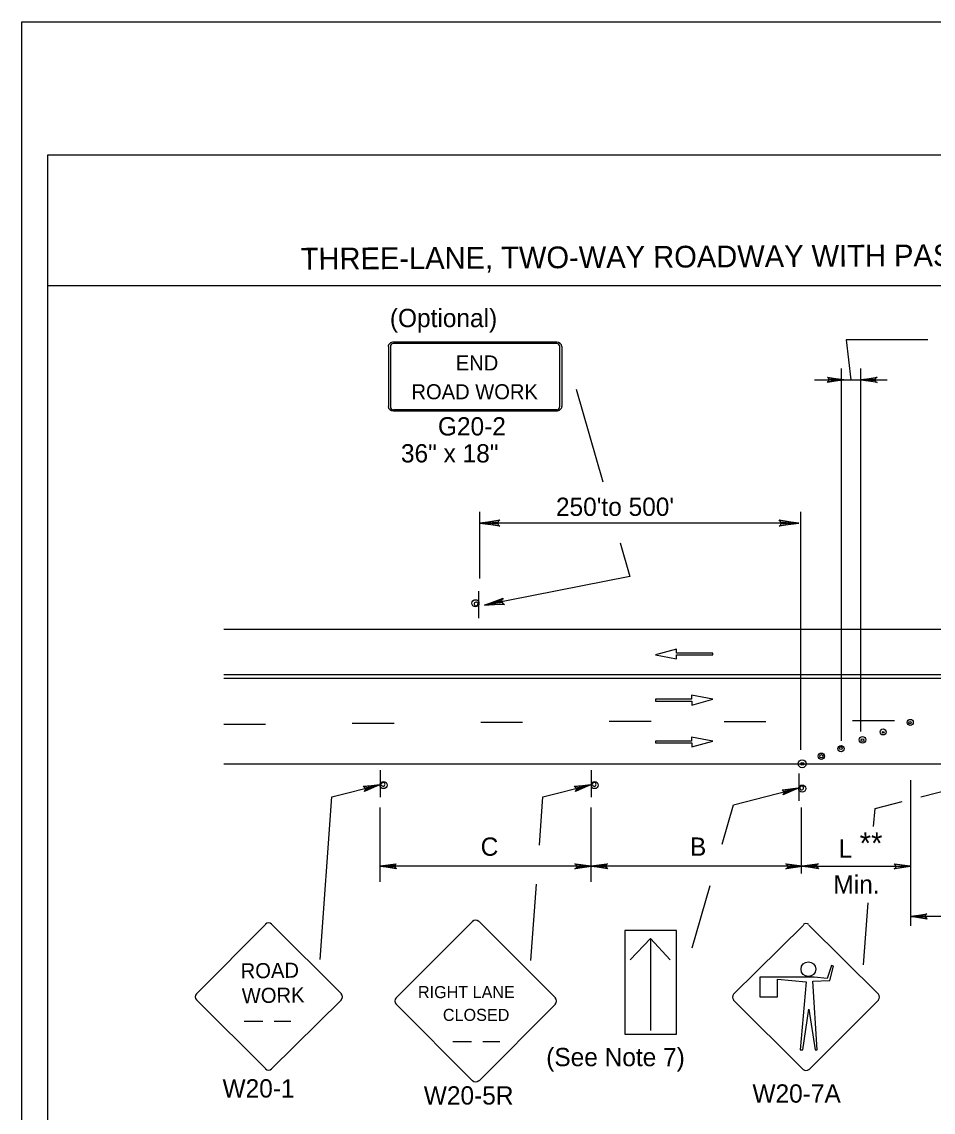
# Model space of a CAD drawing. Extents: x -14145 to -13521, y 30244 to 30661.
# Drawn here: x -13858.17 to -13847.71, y 30437.78 to 30450.31 of the extents above; entities that cross this region are included whole.
import ezdxf

# ---------------------------------------------------------------- set-up
doc = ezdxf.new("R2010")
doc.units = 0
for name, color, linetype in [('1', 7, 'Continuous'), ('10', 7, 'Continuous'), ('2', 7, 'Continuous'), ('3', 7, 'Continuous'), ('4', 7, 'Continuous'), ('61', 7, 'Continuous')]:
    doc.layers.add(name, color=color, linetype=linetype)

msp = doc.modelspace()

# ---------------------------------------------------------------- linework, layer by layer
at = {"layer": '1'}
for p, q in [((-13853.963, 30446.575), (-13853.963, 30445.887)), ((-13853.938, 30446.575), (-13853.938, 30445.887)), ((-13852.029, 30446.626), (-13853.902, 30446.626)), ((-13852.029, 30446.626), (-13853.902, 30446.626)), ((-13852.029, 30446.611), (-13853.902, 30446.611)), ((-13852.029, 30446.611), (-13853.902, 30446.611)), ((-13851.993, 30445.887), (-13851.993, 30446.575)), ((-13851.968, 30445.887), (-13851.968, 30446.575)), ((-13848.76, 30442.044), (-13848.76, 30446.322)), ((-13848.536, 30442.15), (-13848.536, 30446.322)), ((-13849.069, 30446.193), (-13848.235, 30446.193)), ((-13853.902, 30445.85), (-13852.029, 30445.85)), ((-13853.902, 30445.835), (-13852.029, 30445.835)), ((-13852.911, 30443.911), (-13852.911, 30444.675)), ((-13849.226, 30441.939), (-13849.226, 30444.675)), ((-13849.247, 30444.546), (-13852.911, 30444.546)), ((-13852.923, 30443.453), (-13852.923, 30443.765)), ((-13855.854, 30443.329), (-13828.766, 30443.329)), ((-13850.654, 30443.099), (-13850.896, 30443.032)), ((-13850.896, 30443.032), (-13850.652, 30442.986)), ((-13850.654, 30443.053), (-13850.654, 30443.099)), ((-13850.238, 30443.053), (-13850.654, 30443.053)), ((-13850.652, 30442.986), (-13850.652, 30443.031)), ((-13850.652, 30443.031), (-13850.238, 30443.031)), ((-13850.238, 30443.031), (-13850.238, 30443.053)), ((-13855.854, 30442.807), (-13828.766, 30442.807)), ((-13855.854, 30442.765), (-13828.766, 30442.765)), ((-13850.238, 30442.521), (-13850.482, 30442.567)), ((-13850.482, 30442.567), (-13850.482, 30442.522)), ((-13850.482, 30442.522), (-13850.896, 30442.522)), ((-13850.896, 30442.522), (-13850.896, 30442.5)), ((-13850.896, 30442.5), (-13850.479, 30442.5)), ((-13850.479, 30442.455), (-13850.238, 30442.521)), ((-13850.479, 30442.5), (-13850.479, 30442.455)), ((-13855.374, 30442.231), (-13855.854, 30442.231)), ((-13853.898, 30442.243), (-13854.378, 30442.243)), ((-13852.422, 30442.255), (-13852.902, 30442.255)), ((-13850.946, 30442.267), (-13851.426, 30442.267)), ((-13849.626, 30442.261), (-13850.106, 30442.261)), ((-13848.15, 30442.273), (-13848.63, 30442.273)), ((-13850.482, 30442.041), (-13850.896, 30442.041)), ((-13850.896, 30442.041), (-13850.896, 30442.019)), ((-13850.238, 30442.04), (-13850.482, 30442.086)), ((-13850.482, 30442.086), (-13850.482, 30442.041)), ((-13850.479, 30441.974), (-13850.238, 30442.04)), ((-13850.896, 30442.019), (-13850.479, 30442.019)), ((-13850.479, 30442.019), (-13850.479, 30441.974)), ((-13855.854, 30441.781), (-13845.62, 30441.781)), ((-13854.058, 30441.707), (-13854.058, 30441.395)), ((-13851.634, 30441.707), (-13851.634, 30441.395)), ((-13849.249, 30441.667), (-13849.249, 30441.355)), ((-13854.611, 30441.4), (-13854.064, 30441.54)), ((-13852.187, 30441.4), (-13851.64, 30441.54)), ((-13847.963, 30439.917), (-13847.963, 30441.592)), ((-13854.748, 30439.53), (-13854.611, 30441.401)), ((-13852.227, 30440.845), (-13852.187, 30441.401)), ((-13849.999, 30441.31), (-13849.255, 30441.5)), ((-13847.847, 30441.401), (-13847.458, 30441.5)), ((-13854.058, 30440.422), (-13854.058, 30441.278)), ((-13851.634, 30440.422), (-13851.634, 30441.278)), ((-13850.129, 30440.858), (-13849.999, 30441.31)), ((-13849.216, 30440.518), (-13849.216, 30441.278)), ((-13848.373, 30441.266), (-13848.06, 30441.346)), ((-13848.389, 30441.058), (-13848.373, 30441.266)), ((-13851.634, 30440.602), (-13854.058, 30440.602)), ((-13849.21, 30440.602), (-13851.634, 30440.602)), ((-13849.21, 30440.602), (-13847.969, 30440.602)), ((-13852.325, 30439.518), (-13852.26, 30440.395)), ((-13850.472, 30439.664), (-13850.266, 30440.382)), ((-13848.505, 30439.47), (-13848.453, 30440.184)), ((-13844.962, 30440.026), (-13847.963, 30440.026)), ((-13855.371, 30439.938), (-13856.166, 30439.135)), ((-13854.502, 30439.135), (-13855.305, 30439.938)), ((-13852.997, 30439.968), (-13853.874, 30439.091)), ((-13852.997, 30439.968), (-13853.874, 30439.091)), ((-13852.044, 30439.091), (-13852.922, 30439.968)), ((-13849.194, 30439.927), (-13849.997, 30439.132)), ((-13848.332, 30439.132), (-13849.134, 30439.927)), ((-13848.332, 30439.132), (-13849.134, 30439.927)), ((-13850.653, 30439.864), (-13851.246, 30439.864)), ((-13851.246, 30439.864), (-13851.246, 30438.671)), ((-13851.186, 30439.526), (-13850.953, 30439.774)), ((-13850.953, 30439.774), (-13850.953, 30438.716)), ((-13850.953, 30439.774), (-13850.728, 30439.526)), ((-13850.653, 30438.671), (-13850.653, 30439.864)), ((-13848.872, 30439.462), (-13848.924, 30439.312)), ((-13848.894, 30439.289), (-13848.849, 30439.454)), ((-13848.849, 30439.454), (-13848.872, 30439.462)), ((-13849.074, 30439.327), (-13849.697, 30439.327)), ((-13849.697, 30439.327), (-13849.697, 30439.102)), ((-13849.494, 30439.102), (-13849.494, 30439.304)), ((-13849.494, 30439.304), (-13849.164, 30439.274)), ((-13849.164, 30439.274), (-13849.232, 30438.494)), ((-13849.089, 30439.282), (-13848.894, 30439.289)), ((-13849.037, 30438.494), (-13849.089, 30439.282)), ((-13848.924, 30439.312), (-13849.074, 30439.327)), ((-13856.166, 30439.069), (-13855.371, 30438.274)), ((-13855.305, 30438.274), (-13854.502, 30439.069)), ((-13849.997, 30439.064), (-13849.194, 30438.262)), ((-13849.697, 30439.102), (-13849.494, 30439.102)), ((-13849.134, 30438.262), (-13848.332, 30439.064)), ((-13853.874, 30439.016), (-13852.997, 30438.138)), ((-13852.922, 30438.138), (-13852.044, 30439.016)), ((-13849.202, 30438.494), (-13849.134, 30438.959)), ((-13849.134, 30438.959), (-13849.059, 30438.494)), ((-13855.618, 30438.821), (-13855.407, 30438.821)), ((-13855.275, 30438.821), (-13855.082, 30438.821)), ((-13851.246, 30438.671), (-13850.653, 30438.671)), ((-13853.221, 30438.587), (-13853.01, 30438.587)), ((-13852.878, 30438.587), (-13852.684, 30438.587)), ((-13849.232, 30438.494), (-13849.202, 30438.494)), ((-13849.059, 30438.494), (-13849.037, 30438.494))]:
    msp.add_line(p, q, dxfattribs=at)
for points in [[(-13847.766, 30446.654), (-13848.703, 30446.654), (-13848.652, 30446.193)], [(-13848.913, 30446.217), (-13848.907, 30446.205), (-13848.733, 30446.193), (-13848.913, 30446.217), (-13848.919, 30446.223), (-13848.733, 30446.193), (-13848.907, 30446.187), (-13848.913, 30446.175), (-13848.733, 30446.193), (-13848.919, 30446.163), (-13848.913, 30446.175)], [(-13848.362, 30446.169), (-13848.368, 30446.181), (-13848.536, 30446.193), (-13848.362, 30446.169), (-13848.35, 30446.163), (-13848.536, 30446.193), (-13848.368, 30446.199), (-13848.362, 30446.211), (-13848.536, 30446.193), (-13848.35, 30446.223), (-13848.362, 30446.211)], [(-13854.244, 30441.516), (-13854.232, 30441.504), (-13854.064, 30441.54), (-13854.244, 30441.516), (-13854.25, 30441.522), (-13854.064, 30441.54), (-13854.226, 30441.486), (-13854.232, 30441.474), (-13854.064, 30441.54), (-13854.238, 30441.462), (-13854.232, 30441.474)], [(-13851.82, 30441.516), (-13851.808, 30441.504), (-13851.64, 30441.54), (-13851.82, 30441.516), (-13851.826, 30441.522), (-13851.64, 30441.54), (-13851.802, 30441.486), (-13851.808, 30441.474), (-13851.64, 30441.54), (-13851.814, 30441.462), (-13851.808, 30441.474)], [(-13849.435, 30441.476), (-13849.423, 30441.464), (-13849.255, 30441.5), (-13849.435, 30441.476), (-13849.441, 30441.482), (-13849.255, 30441.5), (-13849.417, 30441.446), (-13849.423, 30441.434), (-13849.255, 30441.5), (-13849.429, 30441.422), (-13849.423, 30441.434)], [(-13853.878, 30440.584), (-13853.884, 30440.596), (-13854.058, 30440.602), (-13853.878, 30440.584), (-13853.872, 30440.572), (-13854.058, 30440.602), (-13853.884, 30440.614), (-13853.878, 30440.626), (-13854.058, 30440.602), (-13853.872, 30440.632), (-13853.878, 30440.626)], [(-13851.814, 30440.626), (-13851.802, 30440.608), (-13851.634, 30440.602), (-13851.814, 30440.626), (-13851.82, 30440.632), (-13851.634, 30440.602), (-13851.802, 30440.59), (-13851.814, 30440.578), (-13851.634, 30440.602), (-13851.82, 30440.572), (-13851.814, 30440.578)], [(-13851.454, 30440.584), (-13851.46, 30440.596), (-13851.634, 30440.602), (-13851.454, 30440.584), (-13851.448, 30440.572), (-13851.634, 30440.602), (-13851.46, 30440.614), (-13851.454, 30440.626), (-13851.634, 30440.602), (-13851.448, 30440.632), (-13851.454, 30440.626)], [(-13849.39, 30440.626), (-13849.378, 30440.608), (-13849.21, 30440.602), (-13849.39, 30440.626), (-13849.396, 30440.632), (-13849.21, 30440.602), (-13849.378, 30440.59), (-13849.39, 30440.578), (-13849.21, 30440.602), (-13849.396, 30440.572), (-13849.39, 30440.578)], [(-13849.03, 30440.584), (-13849.042, 30440.596), (-13849.21, 30440.602), (-13849.03, 30440.584), (-13849.024, 30440.572), (-13849.21, 30440.602), (-13849.042, 30440.614), (-13849.036, 30440.626), (-13849.21, 30440.602), (-13849.024, 30440.632), (-13849.036, 30440.626)], [(-13848.149, 30440.626), (-13848.137, 30440.608), (-13847.969, 30440.602), (-13848.149, 30440.626), (-13848.155, 30440.632), (-13847.969, 30440.602), (-13848.137, 30440.596), (-13848.143, 30440.578), (-13847.969, 30440.602), (-13848.155, 30440.572), (-13848.143, 30440.578)], [(-13847.783, 30440.008), (-13847.795, 30440.02), (-13847.963, 30440.026), (-13847.783, 30440.008), (-13847.777, 30439.996), (-13847.963, 30440.026), (-13847.795, 30440.038), (-13847.789, 30440.05), (-13847.963, 30440.026), (-13847.777, 30440.056), (-13847.789, 30440.05)]]:
    msp.add_lwpolyline(points, dxfattribs=at)
for centre, radius in [((-13852.963, 30443.625), 0.0408), ((-13847.969, 30442.255), 0.0354), ((-13848.28, 30442.146), 0.0346), ((-13848.279, 30442.142), 0.0101), ((-13847.972, 30442.252), 0.0143), ((-13848.517, 30442.055), 0.038), ((-13848.518, 30442.052), 0.0155), ((-13848.99, 30441.867), 0.037), ((-13848.763, 30441.955), 0.036), ((-13848.766, 30441.961), 0.0161), ((-13849.21, 30441.78), 0.0455), ((-13849.209, 30441.78), 0.0167), ((-13848.989, 30441.866), 0.0194), ((-13854.018, 30441.535), 0.0408), ((-13851.594, 30441.535), 0.0408), ((-13849.209, 30441.495), 0.0408), ((-13849.138, 30439.42), 0.0844)]:
    msp.add_circle(centre, radius, dxfattribs=at)
for centre, radius, start, end in [((-13852.957, 30443.617), 0.0214, 9.521, 4.2501), ((-13854.023, 30441.543), 0.0214, 189.521, 184.2501), ((-13851.599, 30441.543), 0.0214, 189.521, 184.2501), ((-13849.215, 30441.503), 0.0214, 189.521, 184.2501), ((-13855.34, 30439.905), 0.0465, 45, 135), ((-13852.961, 30439.932), 0.0511, 45, 135), ((-13852.961, 30439.932), 0.0511, 45, 135), ((-13849.166, 30439.899), 0.0465, 45, 135), ((-13856.135, 30439.102), 0.0465, 135, 225), ((-13854.537, 30439.102), 0.0465, 315, 45), ((-13853.839, 30439.054), 0.0511, 135, 225), ((-13853.839, 30439.054), 0.0511, 135, 225), ((-13852.083, 30439.054), 0.0511, 315, 45), ((-13849.965, 30439.1), 0.0465, 135, 225), ((-13848.367, 30439.1), 0.0465, 315, 45), ((-13855.34, 30438.307), 0.0465, 225, 315), ((-13849.166, 30438.301), 0.0465, 225, 315), ((-13852.961, 30438.176), 0.0511, 225, 315), ((-13852.961, 30438.176), 0.0511, 225, 315)]:
    msp.add_arc(centre, radius, start, end, dxfattribs=at)
for centre, major_axis, ratio, start_param, end_param in [((-13853.904, 30446.574), (0.0609, 0), 0.839899, 1.570796, 3.141593), ((-13853.904, 30446.574), (0, -0.0365), 0.999938, 3.141593, 4.712389), ((-13852.031, 30446.574), (-0.0609, 0), 0.839899, 3.141593, 4.712389), ((-13852.031, 30446.574), (0, 0.0365), 0.999938, 4.712389, 6.283185), ((-13853.904, 30445.886), (0.0609, 0), 0.839899, 3.141593, 4.712389), ((-13853.904, 30445.886), (0, -0.0365), 0.999938, 4.712389, 6.283185), ((-13852.031, 30445.886), (0, 0.0365), 0.999938, 3.141593, 4.712389), ((-13852.031, 30445.886), (-0.0609, 0), 0.839899, 1.570796, 3.141593)]:
    msp.add_ellipse(centre, major_axis=major_axis, ratio=ratio, start_param=start_param, end_param=end_param, dxfattribs=at)
at = {"layer": '10'}
for p, q in [((-13857.874, 30448.777), (-13826.422, 30448.777)), ((-13857.874, 30426.207), (-13857.874, 30448.777)), ((-13857.874, 30447.277), (-13826.422, 30447.277))]:
    msp.add_line(p, q, dxfattribs=at)
at = {"layer": '3'}
for points in [[(-13851.805, 30446.084), (-13851.501, 30445.022)], [(-13852.693, 30444.518), (-13852.701, 30444.534), (-13852.911, 30444.546), (-13852.693, 30444.518), (-13852.682, 30444.509), (-13852.911, 30444.546), (-13852.702, 30444.556), (-13852.694, 30444.572), (-13852.911, 30444.546), (-13852.682, 30444.582), (-13852.694, 30444.572)], [(-13849.465, 30444.573), (-13849.457, 30444.557), (-13849.247, 30444.546), (-13849.465, 30444.573), (-13849.476, 30444.583), (-13849.247, 30444.546), (-13849.457, 30444.535), (-13849.464, 30444.52), (-13849.247, 30444.546), (-13849.476, 30444.509), (-13849.464, 30444.52)], [(-13851.301, 30444.321), (-13851.191, 30443.934), (-13852.86, 30443.604)], [(-13852.641, 30443.62), (-13852.652, 30443.633), (-13852.86, 30443.604), (-13852.641, 30443.62), (-13852.629, 30443.612), (-13852.86, 30443.604), (-13852.657, 30443.655), (-13852.652, 30443.672), (-13852.86, 30443.604), (-13852.643, 30443.684), (-13852.652, 30443.672)]]:
    msp.add_lwpolyline(points, dxfattribs=at)
at = {"layer": '61'}
msp.add_lwpolyline([(-13858.174, 30450.307), (-13825.174, 30450.307), (-13825.174, 30424.807), (-13858.174, 30424.807)], close=True, dxfattribs=at)

# ---------------------------------------------------------------- texts
at = {"layer": '1'}
for s, height, p in [('END', 0.173, (-13853.189, 30446.3)), ('ROAD WORK', 0.173, (-13853.698, 30445.969)), ('RIGHT LANE', 0.1386, (-13853.623, 30439.087)), ('CLOSED', 0.1389, (-13853.337, 30438.825))]:
    msp.add_text(s, height=height, dxfattribs=at).set_placement(p)
for s, height, rotation, p in [('ROAD', 0.1735, 0.7566, (-13855.659, 30439.313)), ('WORK', 0.1733, 0.7588, (-13855.646, 30439.028))]:
    msp.add_text(s, height=height, rotation=rotation, dxfattribs=at).set_placement(p)
at = {"layer": '2'}
for s, height, p in [('(Optional)', 0.21, (-13853.946, 30446.798)), ('G20-2', 0.21, (-13853.394, 30445.553)), ('36" x 18"', 0.21, (-13853.819, 30445.243)), ("250'to 500'", 0.21, (-13852.038, 30444.629)), ('C', 0.21, (-13852.903, 30440.723)), ('B', 0.21, (-13850.499, 30440.723)), ('L', 0.21, (-13848.791, 30440.7)), ('**', 0.252, (-13848.55, 30440.742)), ('Min.', 0.21, (-13848.851, 30440.289)), ('(See Note 7)', 0.21, (-13852.15, 30438.305)), ('W20-1', 0.21, (-13855.868, 30437.945)), ('W20-5R', 0.21, (-13853.556, 30437.864)), ('W20-7A', 0.21, (-13849.781, 30437.886))]:
    msp.add_text(s, height=height, dxfattribs=at).set_placement(p)
at = {"layer": '4'}
msp.add_text('THREE-LANE, TWO-WAY ROADWAY WITH PASSING - WORK AREA IN BOTH LANES OF TWO-LANE APPROACH - WITH FLAGGERS', height=0.250002, rotation=0.31, dxfattribs=at).set_placement((-13854.97, 30447.459))

doc.saveas('drawing.dxf')
